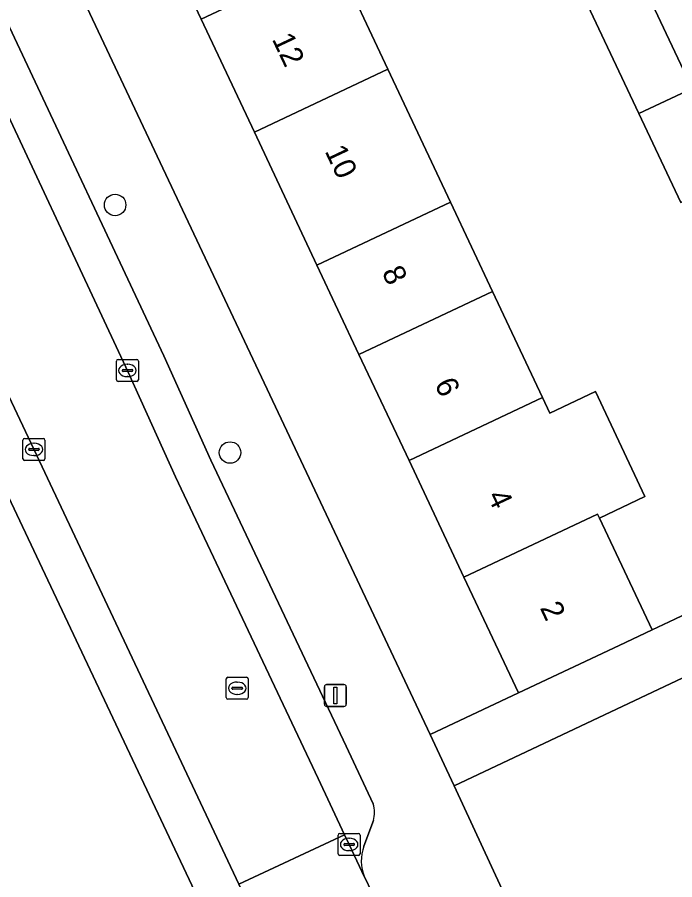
# Model space of a CAD drawing. Extents: x 159039 to 160102, y 381214 to 382524.
# Drawn here: x 159168.11 to 159198.04, y 381342.01 to 381381.25 of the extents above; entities that cross this region are included whole.
import ezdxf

# ---------------------------------------------------------------- set-up
doc = ezdxf.new("R2010")
doc.units = 0
for name, color, linetype in [('IMGEO_Boom', 7, 'Continuous'), ('IMGEO_Erf', 7, 'Continuous'), ('IMGEO_Groenvoorziening', 7, 'Continuous'), ('IMGEO_Kolk', 7, 'Continuous'), ('IMGEO_Lichtmast', 7, 'Continuous'), ('IMGEO_Pand', 7, 'Continuous'), ('IMGEO_Pand_nummerreeks', 7, 'Continuous'), ('IMGEO_Parkeervlak_open', 7, 'Continuous'), ('IMGEO_Rijbaan_lokaal_open', 7, 'Continuous'), ('IMGEO_Rioolput', 7, 'Continuous'), ('IMGEO_Terreindeel_open', 7, 'Continuous'), ('IMGEO_Voetpad_open', 7, 'Continuous')]:
    doc.layers.add(name, color=color, linetype=linetype)

msp = doc.modelspace()

# ---------------------------------------------------------------- linework, layer by layer
at = {"layer": 'IMGEO_Boom'}
for centre in [(159172.565, 381372.713), (159177.794, 381361.446)]:
    msp.add_circle(centre, 0.489, dxfattribs=at)
at = {"layer": 'IMGEO_Erf'}
msp.add_lwpolyline([(159174.1, 381386.205), (159171.785, 381391.117), (159169.252, 381396.491), (159166.896, 381401.49), (159164.525, 381406.52), (159162.183, 381411.489), (159159.724, 381416.706), (159155.647, 381414.78), (159186.898, 381348.612), (159190.923, 381350.513), (159188.439, 381355.783), (159185.942, 381361.08), (159183.663, 381365.915), (159181.752, 381369.97), (159178.901, 381376.019), (159176.477, 381381.163)], close=True, dxfattribs=at)
for points in [[(159280.348, 381367.214), (159267.618, 381384.57), (159261.829, 381381.834), (159246.942, 381374.798), (159231.151, 381367.335), (159231.408, 381366.79), (159210.414, 381356.868), (159187.998, 381346.282), (159194.413, 381332.419), (159197.436, 381326.24)], [(159182.558, 381384.029), (159184.982, 381378.885), (159187.834, 381372.836), (159189.745, 381368.781), (159192.024, 381363.946), (159192.356, 381363.241), (159194.427, 381364.217), (159196.678, 381359.441), (159194.607, 381358.465), (159197.004, 381353.38), (159198.034, 381353.866), (159199.406, 381354.512), (159205.573, 381357.42), (159203.09, 381362.688), (159200.594, 381367.984), (159199.132, 381371.085), (159201.556, 381372.228), (159201.393, 381372.573), (159200.739, 381373.962), (159198.315, 381372.819), (159196.403, 381376.874), (159193.552, 381382.924)]]:
    msp.add_lwpolyline(points, dxfattribs=at)
at = {"layer": 'IMGEO_Groenvoorziening'}
msp.add_lwpolyline([(159183.485, 381320.552), (159182.155, 381325.087), (159181.079, 381328.582), (159179.725, 381332.403), (159177.417, 381338.702), (159176.573, 381340.671), (159166.925, 381361.075), (159146.089, 381405.269)], dxfattribs=at)
at = {"layer": 'IMGEO_Kolk'}
for p, q in [((159172.625, 381364.755), (159172.625, 381365.607)), ((159172.7, 381365.681), (159173.552, 381365.681)), ((159173.626, 381365.607), (159173.626, 381364.755)), ((159172.884, 381365.175), (159172.884, 381365.187)), ((159173.322, 381365.138), (159172.924, 381365.138)), ((159172.927, 381365.224), (159173.325, 381365.224)), ((159173.113, 381365.461), (159173.138, 381365.461)), ((159173.368, 381365.187), (159173.368, 381365.175)), ((159173.136, 381364.901), (159173.111, 381364.901)), ((159173.552, 381364.681), (159172.7, 381364.681)), ((159168.371, 381361.164), (159168.371, 381362.016)), ((159168.446, 381362.09), (159169.298, 381362.09)), ((159169.372, 381362.016), (159169.372, 381361.164)), ((159168.673, 381361.633), (159169.071, 381361.633)), ((159168.859, 381361.87), (159168.884, 381361.87)), ((159168.63, 381361.584), (159168.63, 381361.596)), ((159169.068, 381361.547), (159168.67, 381361.547)), ((159168.882, 381361.31), (159168.857, 381361.31)), ((159169.114, 381361.596), (159169.114, 381361.584)), ((159169.298, 381361.09), (159168.446, 381361.09)), ((159182.716, 381343.189), (159182.716, 381344.041)), ((159182.791, 381344.115), (159183.643, 381344.115)), ((159183.717, 381344.041), (159183.717, 381343.189)), ((159182.975, 381343.609), (159182.975, 381343.621)), ((159183.413, 381343.572), (159183.015, 381343.572)), ((159183.018, 381343.658), (159183.416, 381343.658)), ((159183.204, 381343.895), (159183.229, 381343.895)), ((159183.459, 381343.621), (159183.459, 381343.609)), ((159183.227, 381343.335), (159183.202, 381343.335)), ((159183.643, 381343.115), (159182.791, 381343.115))]:
    msp.add_line(p, q, dxfattribs=at)
for points in [[(159172.625, 381364.755), (159172.625, 381365.607)], [(159172.7, 381365.681), (159173.552, 381365.681)], [(159173.626, 381365.607), (159173.626, 381364.755)], [(159173.552, 381364.681), (159172.7, 381364.681)], [(159168.371, 381361.164), (159168.371, 381362.016)], [(159168.446, 381362.09), (159169.298, 381362.09)], [(159169.372, 381362.016), (159169.372, 381361.164)], [(159169.298, 381361.09), (159168.446, 381361.09)], [(159182.716, 381343.189), (159182.716, 381344.041)], [(159182.791, 381344.115), (159183.643, 381344.115)], [(159183.717, 381344.041), (159183.717, 381343.189)], [(159183.643, 381343.115), (159182.791, 381343.115)]]:
    msp.add_lwpolyline(points, dxfattribs=at)
for centre, radius, start, end in [((159172.702, 381365.605), 0.0765, 91.552, 178.448), ((159172.702, 381365.605), 0.0765, 91.552, 178.448), ((159173.55, 381365.605), 0.0765, 1.552, 88.448), ((159173.55, 381365.605), 0.0765, 1.552, 88.448), ((159172.924, 381365.184), 0.0403, 85.8775, 175.7526), ((159172.921, 381365.174), 0.0366, 178.938, 274.7102), ((159173.325, 381365.181), 0.043, 264.8664, 352.4533), ((159173.329, 381365.186), 0.0386, 1.7309, 96.639), ((159172.702, 381364.757), 0.0765, 181.552, 268.448), ((159172.702, 381364.757), 0.0765, 181.552, 268.448), ((159173.55, 381364.757), 0.0765, 271.552, 358.448), ((159173.55, 381364.757), 0.0765, 271.552, 358.448), ((159168.448, 381362.014), 0.0765, 91.552, 178.448), ((159168.448, 381362.014), 0.0765, 91.552, 178.448), ((159169.296, 381362.014), 0.0765, 1.552, 88.448), ((159169.296, 381362.014), 0.0765, 1.552, 88.448), ((159168.67, 381361.593), 0.0403, 85.8775, 175.7526), ((159169.075, 381361.595), 0.0386, 1.7309, 96.639), ((159168.667, 381361.583), 0.0366, 178.938, 274.7102), ((159169.071, 381361.59), 0.043, 264.8664, 352.4533), ((159168.448, 381361.166), 0.0765, 181.552, 268.448), ((159168.448, 381361.166), 0.0765, 181.552, 268.448), ((159169.296, 381361.166), 0.0765, 271.552, 358.448), ((159169.296, 381361.166), 0.0765, 271.552, 358.448), ((159182.793, 381344.039), 0.0765, 91.552, 178.448), ((159182.793, 381344.039), 0.0765, 91.552, 178.448), ((159183.641, 381344.039), 0.0765, 1.552, 88.448), ((159183.641, 381344.039), 0.0765, 1.552, 88.448), ((159183.015, 381343.618), 0.0403, 85.8775, 175.7526), ((159183.012, 381343.608), 0.0366, 178.938, 274.7102), ((159183.416, 381343.615), 0.043, 264.8664, 352.4533), ((159183.42, 381343.62), 0.0386, 1.7309, 96.639), ((159182.793, 381343.191), 0.0765, 181.552, 268.448), ((159182.793, 381343.191), 0.0765, 181.552, 268.448), ((159183.641, 381343.191), 0.0765, 271.552, 358.448), ((159183.641, 381343.191), 0.0765, 271.552, 358.448)]:
    msp.add_arc(centre, radius, start, end, dxfattribs=at)
for centre, major_axis, ratio, start_param, end_param in [((159173.112, 381365.181), (-0.387, 0.002), 0.722429, 4.712389, 7.853982), ((159173.137, 381365.181), (-0.39, 0.002), 0.717154, 1.570796, 4.712389), ((159168.858, 381361.59), (-0.387, 0.002), 0.722429, 4.712389, 7.853982), ((159168.883, 381361.59), (-0.39, 0.002), 0.717154, 1.570796, 4.712389), ((159183.203, 381343.615), (-0.387, 0.002), 0.722429, 4.712389, 7.853982), ((159183.228, 381343.615), (-0.39, 0.002), 0.717154, 1.570796, 4.712389)]:
    msp.add_ellipse(centre, major_axis=major_axis, ratio=ratio, start_param=start_param, end_param=end_param, dxfattribs=at)
at = {"layer": 'IMGEO_Lichtmast'}
for p, q in [((159182.092, 381349.993), (159182.092, 381350.793)), ((159182.092, 381350.793), (159182.092, 381349.993)), ((159182.192, 381350.893), (159182.982, 381350.893)), ((159182.982, 381350.893), (159182.192, 381350.893)), ((159183.082, 381350.793), (159183.082, 381349.993)), ((159183.082, 381349.993), (159183.082, 381350.793)), ((159182.982, 381349.893), (159182.192, 381349.893)), ((159182.192, 381349.893), (159182.982, 381349.893))]:
    msp.add_line(p, q, dxfattribs=at)
msp.add_lwpolyline([(159182.512, 381350.768), (159182.662, 381350.768), (159182.662, 381350.018), (159182.512, 381350.018), (159182.512, 381350.768)], dxfattribs=at)
for centre, start, end in [((159182.192, 381350.793), 90, 180), ((159182.192, 381350.793), 90, 180), ((159182.982, 381350.793), 0, 90), ((159182.982, 381350.793), 360, 90), ((159182.192, 381349.993), 180, 270), ((159182.192, 381349.993), 180, 270), ((159182.982, 381349.993), 270, 0), ((159182.982, 381349.993), 270, 0)]:
    msp.add_arc(centre, 0.1, start, end, dxfattribs=at)
at = {"layer": 'IMGEO_Pand'}
for points in [[(159176.477, 381381.163), (159182.558, 381384.029), (159180.181, 381389.071), (159174.1, 381386.205)], [(159184.982, 381378.885), (159182.558, 381384.029), (159176.477, 381381.163), (159178.901, 381376.019)], [(159197.136, 381381.605), (159196.602, 381382.737), (159195.976, 381384.066), (159193.552, 381382.924), (159196.403, 381376.874), (159198.827, 381378.016)], [(159184.982, 381378.885), (159178.901, 381376.019), (159181.752, 381369.97), (159187.834, 381372.836)], [(159199.666, 381376.236), (159198.827, 381378.016), (159196.403, 381376.874), (159198.315, 381372.819), (159200.739, 381373.962), (159200.15, 381375.21)], [(159183.663, 381365.915), (159189.745, 381368.781), (159187.834, 381372.836), (159181.752, 381369.97)], [(159183.663, 381365.915), (159185.942, 381361.08), (159192.024, 381363.946), (159189.745, 381368.781)], [(159194.427, 381364.217), (159192.356, 381363.241), (159192.024, 381363.946), (159185.942, 381361.08), (159188.439, 381355.783), (159194.52, 381358.649), (159194.607, 381358.465), (159196.678, 381359.441)], [(159194.607, 381358.465), (159194.52, 381358.649), (159188.439, 381355.783), (159190.923, 381350.513), (159195.503, 381352.672), (159197.004, 381353.38)]]:
    msp.add_lwpolyline(points, close=True, dxfattribs=at)
at = {"layer": 'IMGEO_Parkeervlak_open'}
for points in [[(159149.4, 381415.463), (159151.164, 381411.865), (159152.42, 381409.329), (159163.115, 381386.6), (159166.148, 381380.052), (159173.158, 381365.109), (159175.314, 381360.345), (159181.799, 381346.618), (159183.007, 381344.058), (159183.216, 381343.614), (159183.92, 381342.134)], [(159184.313, 381345.459), (159183.083, 381348.082), (159176.928, 381361.094), (159174.777, 381365.849), (159167.763, 381380.799), (159164.73, 381387.348), (159154.272, 381409.573), (159152.189, 381413.877)], [(159183.888, 381343.54), (159184.319, 381344.708)]]:
    msp.add_lwpolyline(points, dxfattribs=at)
for centre, radius, start, end in [((159182.986, 381345.073), 1.382, 344.689, 16.2265), ((159185.667, 381342.877), 1.898, 159.5632, 203.0444)]:
    msp.add_arc(centre, radius, start, end, dxfattribs=at)
at = {"layer": 'IMGEO_Rijbaan_lokaal_open'}
for points in [[(159183.007, 381344.058), (159181.799, 381346.618), (159175.314, 381360.345), (159173.158, 381365.109), (159166.148, 381380.052), (159163.115, 381386.6), (159152.42, 381409.329), (159147.453, 381406.965), (159147.869, 381406.077), (159168.866, 381361.603), (159178.201, 381341.808)], [(159179.38, 381339.291), (159184.189, 381341.57), (159183.987, 381341.993), (159183.92, 381342.134), (159183.216, 381343.614), (159183.007, 381344.058), (159178.201, 381341.808), (159178.484, 381341.207)]]:
    msp.add_lwpolyline(points, close=True, dxfattribs=at)
at = {"layer": 'IMGEO_Rioolput'}
for p, q in [((159177.623, 381350.296), (159177.623, 381351.148)), ((159177.698, 381351.222), (159178.55, 381351.222)), ((159178.624, 381351.148), (159178.624, 381350.296)), ((159177.882, 381350.716), (159177.882, 381350.728)), ((159178.32, 381350.679), (159177.922, 381350.679)), ((159177.925, 381350.765), (159178.323, 381350.765)), ((159178.111, 381351.002), (159178.136, 381351.002)), ((159178.366, 381350.728), (159178.366, 381350.716)), ((159178.55, 381350.222), (159177.698, 381350.222)), ((159178.134, 381350.442), (159178.109, 381350.442))]:
    msp.add_line(p, q, dxfattribs=at)
for points in [[(159177.623, 381350.296), (159177.623, 381351.148)], [(159177.698, 381351.222), (159178.55, 381351.222)], [(159178.624, 381351.148), (159178.624, 381350.296)], [(159178.55, 381350.222), (159177.698, 381350.222)]]:
    msp.add_lwpolyline(points, dxfattribs=at)
for centre, radius, start, end in [((159177.7, 381351.146), 0.0765, 91.552, 178.448), ((159177.7, 381351.146), 0.0765, 91.552, 178.448), ((159178.548, 381351.146), 0.0765, 1.552, 88.448), ((159178.548, 381351.146), 0.0765, 1.552, 88.448), ((159177.922, 381350.725), 0.0403, 85.8775, 175.7526), ((159177.919, 381350.715), 0.0366, 178.938, 274.7102), ((159178.323, 381350.722), 0.043, 264.8664, 352.4533), ((159178.327, 381350.727), 0.0386, 1.7309, 96.639), ((159177.7, 381350.298), 0.0765, 181.552, 268.448), ((159177.7, 381350.298), 0.0765, 181.552, 268.448), ((159178.548, 381350.298), 0.0765, 271.552, 358.448), ((159178.548, 381350.298), 0.0765, 271.552, 358.448)]:
    msp.add_arc(centre, radius, start, end, dxfattribs=at)
for centre, major_axis, ratio, start_param, end_param in [((159178.11, 381350.722), (-0.387, 0.002), 0.722429, 4.712389, 7.853982), ((159178.135, 381350.722), (-0.39, 0.002), 0.717154, 1.570796, 4.712389)]:
    msp.add_ellipse(centre, major_axis=major_axis, ratio=ratio, start_param=start_param, end_param=end_param, dxfattribs=at)
at = {"layer": 'IMGEO_Terreindeel_open'}
msp.add_lwpolyline([(159198.217, 381382.12), (159197.136, 381381.605), (159198.827, 381378.016), (159199.666, 381376.236), (159200.769, 381376.761)], close=True, dxfattribs=at)
at = {"layer": 'IMGEO_Voetpad_open'}
for points in [[(159194.413, 381332.419), (159187.998, 381346.282), (159187.65, 381347.019), (159186.898, 381348.612), (159155.647, 381414.78), (159154.931, 381416.296), (159153.986, 381418.297), (159150.293, 381426.116)], [(159183.211, 381330.948), (159181.577, 381334.596), (159179.38, 381339.291), (159178.484, 381341.207), (159178.201, 381341.808), (159168.866, 381361.603), (159147.869, 381406.077), (159147.453, 381406.965), (159146.252, 381409.527), (159143.611, 381415.16), (159140.88, 381420.897)], [(159138.838, 381420.676), (159140.29, 381417.535), (159146.089, 381405.269), (159166.925, 381361.075), (159176.573, 381340.671), (159177.417, 381338.702), (159179.725, 381332.403), (159181.079, 381328.582), (159182.155, 381325.087), (159183.485, 381320.552), (159183.58, 381320.071), (159185.351, 381312.004), (159185.783, 381309.99), (159186.535, 381306.759), (159187.645, 381285.734), (159188.179, 381280.338)], [(159152.189, 381413.877), (159154.272, 381409.573), (159164.73, 381387.348), (159167.763, 381380.799), (159174.777, 381365.849), (159176.928, 381361.094), (159183.083, 381348.082), (159184.313, 381345.459)], [(159199.406, 381354.512), (159198.034, 381353.866), (159197.004, 381353.38), (159195.503, 381352.672), (159190.923, 381350.513), (159186.898, 381348.612), (159187.65, 381347.019), (159187.998, 381346.282), (159210.414, 381356.868)], [(159184.319, 381344.708), (159183.888, 381343.54)], [(159183.92, 381342.134), (159183.987, 381341.993), (159184.189, 381341.57), (159185.6, 381338.57)]]:
    msp.add_lwpolyline(points, dxfattribs=at)
for centre, radius, start, end in [((159182.986, 381345.073), 1.382, 344.689, 16.2265), ((159185.667, 381342.877), 1.898, 159.5632, 203.0444)]:
    msp.add_arc(centre, radius, start, end, dxfattribs=at)

# ---------------------------------------------------------------- texts
at = {"layer": 'IMGEO_Pand_nummerreeks'}
for s, rotation, p in [('12', 295.2361, (159179.689, 381380.26)), ('10', 295.2361, (159182.092, 381375.162)), ('8', 295.2361, (159184.687, 381369.655)), ('6', 295.2361, (159187.085, 381364.566)), ('4', 295.2386, (159189.485, 381359.474)), ('2', 295.2386, (159191.884, 381354.384))]:
    msp.add_text(s, height=1, rotation=rotation, dxfattribs=at).set_placement(p)

doc.saveas('drawing.dxf')
